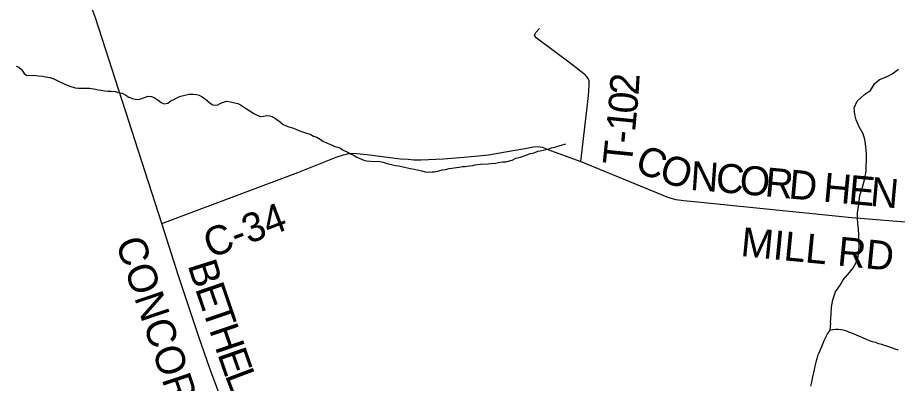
# Model space of a CAD drawing. Extents: x 1310247 to 1664935, y 235267 to 584339.
# Drawn here: x 1519107 to 1528194, y 371649 to 375431 of the extents above; entities that cross this region are included whole.
import ezdxf

# ---------------------------------------------------------------- set-up
doc = ezdxf.new("R2010")
doc.units = 0
for name, color, linetype in [('GM_X_County_Road', 7, 'Continuous'), ('GM_X_County_Road_Text', 7, 'Continuous'), ('GM_X_Minor_River', 7, 'Continuous'), ('GM_X_Township_Road', 7, 'Continuous'), ('GM_X_Township_Road_Text', 7, 'Continuous')]:
    doc.layers.add(name, color=color, linetype=linetype)

msp = doc.modelspace()

# ---------------------------------------------------------------- linework, layer by layer
at = {"layer": 'GM_X_County_Road'}
for points in [[(1520950.9, 369307.8), (1521148.5, 369530.6), (1521182.5, 369572.8), (1521202.4, 369604.9), (1521232.3, 369677), (1521511, 370330.4), (1521531.9, 370371.8), (1521537.6, 370407.3), (1521534.2, 370460.4), (1521484.9, 370608.2), (1521353.1, 371089.2), (1521296.2, 371262.8), (1521156.7, 371627.1), (1521094.1, 371803.6), (1520980.2, 372131), (1520769.6, 372762.9), (1520598.8, 373303.7), (1519912.8, 375427.2), (1519798.9, 375734.6), (1519750.5, 375828.6), (1519640.9, 375998.9), (1519534.7, 376154.7)], [(1520598.8, 373303.7), (1522000.7, 373829.9), (1522224.5, 373918.5), (1522396.4, 373987), (1522472.3, 374011.2), (1522514.3, 374021.3), (1522546.3, 374029.4), (1522610.3, 374027.5), (1522714.3, 374015.7), (1523060.3, 373972.4), (1523140.3, 373966.6), (1523200.3, 373960.7), (1523272.2, 373958.9), (1523506.2, 373971.4), (1523756.1, 373990), (1523970, 374012.5), (1524087.9, 374032.8), (1524383.8, 374083.5), (1524435.8, 374093.6), (1524483.8, 374097.7), (1524525.8, 374089.8), (1524611.8, 374057.9), (1524925.9, 373942.5), (1525770.1, 373595.7), (1525814.1, 373577.8), (1525854.1, 373565.9), (1525904.1, 373549.9), (1525988.1, 373540.1), (1526096.1, 373528.3), (1527723.9, 373363.6), (1529077.9, 373254.4)]]:
    msp.add_lwpolyline(points, dxfattribs=at)
at = {"layer": 'GM_X_Minor_River'}
for points in [[(1519091.3, 374928.8), (1519119.2, 374920), (1519146.6, 374893), (1519175.7, 374854), (1519201.3, 374831.1), (1519233.5, 374834.2), (1519295.9, 374832.4), (1519321.9, 374829.6), (1519366, 374824.3), (1519394.1, 374819.5), (1519444.2, 374812), (1519470, 374801.2), (1519495.9, 374792.4), (1519537.5, 374769.1), (1519587.2, 374745.5), (1519646.9, 374721.7), (1519702.7, 374704), (1519736.8, 374701), (1519773.1, 374701.9), (1519849.5, 374699.7), (1519911.6, 374689.9), (1519939.6, 374685), (1519971.7, 374680.1), (1520007.7, 374675), (1520039.8, 374672.1), (1520070, 374671.2), (1520114.1, 374665.9), (1520150.1, 374656.8), (1520188.1, 374649.7), (1520223.8, 374630.5), (1520257.4, 374609.5), (1520293.2, 374594.3), (1520323.2, 374587.4), (1520353.3, 374584.6), (1520381.6, 374589.8), (1520408.1, 374603.1), (1520454.8, 374617.8), (1520488.9, 374614.8), (1520518.8, 374603.9), (1520560.4, 374578.5), (1520591.8, 374551.5), (1520621.7, 374540.6), (1520660.1, 374547.5), (1520688.9, 374570.8), (1520727.6, 374587.8), (1520766.4, 374608.8), (1520792.8, 374618.1), (1520821.2, 374625.3), (1520847.6, 374632.6), (1520875.9, 374639.8), (1520922.2, 374638.5), (1520954.3, 374635.5), (1520982.3, 374628.7), (1521008, 374613.8), (1521043.6, 374592.7), (1521069.2, 374571.8)], [(1527503.8, 372274.3), (1527511.3, 372369), (1527514.6, 372439.1), (1527528, 372513.1), (1527555.6, 372594.8), (1527601, 372666.2), (1527634.1, 372719.8), (1527679.2, 372771.1), (1527732.6, 372838.3), (1527772, 372905.8), (1527787, 372957.7), (1527796.1, 373015.7), (1527799.2, 373075.8), (1527796.2, 373128), (1527795.2, 373186.1), (1527792.3, 373242.4), (1527785.4, 373302.6), (1527782.4, 373358.8), (1527783.4, 373413), (1527790.7, 373477), (1527797.7, 373529), (1527806.9, 373593), (1527834.5, 373678.8), (1527854, 373752.6), (1527869.7, 373842.6), (1527872.6, 373892.6), (1527875.9, 373958.8), (1527873, 374021), (1527866.5, 374099.3), (1527855.8, 374171.7), (1527838.8, 374230.1), (1527798.1, 374303), (1527769.4, 374375.7), (1527754.4, 374430.1), (1527745.6, 374498.5), (1527779, 374568.1), (1527852.4, 374634.9), (1527915.4, 374677.9), (1527958.8, 374745.4), (1528009.8, 374792.6), (1528086.5, 374821.3), (1528141.2, 374850.4), (1528206.2, 374897.4)], [(1521069.2, 374571.8), (1521096.6, 374544.9), (1521122.4, 374530.1), (1521168.6, 374526.7), (1521205.4, 374547.8), (1521233.7, 374555), (1521268.2, 374566.1), (1521306.3, 374560.9), (1521334.3, 374554.1), (1521380.3, 374542.7), (1521410, 374527.8), (1521461.4, 374494.1), (1521499, 374470.9), (1521554.4, 374437.1), (1521588.1, 374420), (1521616, 374409.2), (1521646.2, 374412.3), (1521682.6, 374417.3), (1521710.7, 374416.5), (1521736.7, 374409.7), (1521772.3, 374388.5), (1521823.6, 374350.9), (1521851.1, 374325.9), (1521898.8, 374306.5), (1521932.6, 374293.4), (1521958.6, 374286.6), (1521988.5, 374275.7), (1522030.2, 374256.4), (1522060.1, 374247.5), (1522135.9, 374223.1), (1522163.6, 374206.2), (1522197.4, 374193.2), (1522231.1, 374174.1), (1522260.8, 374155.2), (1522290.5, 374138.2), (1522356.1, 374112.2), (1522383.9, 374099.3), (1522411.9, 374092.5), (1522443.8, 374079.5), (1522471.4, 374060.6), (1522511.2, 374043.3), (1522552.8, 374020), (1522578.6, 374009.2), (1522604.3, 373992.4), (1522636.1, 373979.4), (1522681.8, 373957.9), (1522709.8, 373951.1), (1522751.9, 373945.8), (1522848.4, 373943), (1522884.4, 373936), (1522920.3, 373922.9), (1522968.2, 373911.4), (1523010.2, 373902.1), (1523042.3, 373897.2), (1523076.3, 373892.2), (1523104.3, 373885.3), (1523134.3, 373878.4), (1523166.2, 373869.5), (1523202.3, 373862.4), (1523234.3, 373857.4), (1523282.3, 373846), (1523316.2, 373835), (1523354.3, 373831.8), (1523388.6, 373834.9), (1523414.8, 373838.1), (1523459.4, 373846.9), (1523491.8, 373856), (1523526.1, 373861), (1523564.6, 373870), (1523592.9, 373873.2), (1523639.3, 373879.9), (1523667.6, 373883.1), (1523700, 373890.2), (1523730.2, 373893.3), (1523770.7, 373900.2), (1523805, 373903.2), (1523831.3, 373910.5), (1523857.6, 373913.8), (1523889.8, 373914.8), (1523966.4, 373920.7), (1523998.7, 373923.8), (1524043, 373926.5), (1524073.3, 373931.6), (1524119.8, 373938.3), (1524150.1, 373941.5), (1524216.9, 373957.6), (1524253.7, 373976.7), (1524302.2, 373987.3), (1524361.2, 374007.8), (1524399.9, 374024.7), (1524442.4, 374033.5), (1524479, 374048.6), (1524505.3, 374053.8), (1524566, 374068.2), (1524594.4, 374075.4), (1524622.8, 374084.6), (1524657.2, 374091.7), (1524685.7, 374100.9), (1524726.2, 374111.8), (1524771, 374126.5)], [(1527503.8, 372274.3), (1527497.7, 372199.2)], [(1528204.2, 371991.7), (1528172.3, 372002.7), (1528144.4, 372013.6), (1528096.6, 372031), (1528060.7, 372042.1), (1528032.8, 372053), (1528002.9, 372059.9), (1527969, 372070.9), (1527937, 372079.9), (1527907.1, 372090.8), (1527875.3, 372101.8), (1527835.5, 372119), (1527801.7, 372134.1), (1527764, 372151.3), (1527724.2, 372168.5), (1527698.3, 372177.3), (1527672.5, 372190.1), (1527646.5, 372194.9), (1527614.5, 372201.9), (1527582.4, 372206.8), (1527556.3, 372207.6), (1527528, 372204.4), (1527497.7, 372199.2), (1527470.6, 372163.8), (1527447.2, 372118.2), (1527434.3, 372088.5), (1527423.4, 372060.6), (1527408.4, 372026.9), (1527397.5, 371997), (1527382.5, 371963.3), (1527369.6, 371933.5), (1527360.7, 371903.6), (1527351.7, 371867.6), (1527340.5, 371827.7), (1527333.5, 371793.7), (1527326.6, 371761.8), (1527315.3, 371717.8), (1527305.7, 371661.8), (1527296.5, 371619.8)]]:
    msp.add_lwpolyline(points, dxfattribs=at)
at = {"layer": 'GM_X_Township_Road'}
msp.add_lwpolyline([(1524925.9, 373942.5), (1525003, 374621.8), (1525010.8, 374734), (1525008.8, 374778.1), (1524998.7, 374802.1), (1524972.7, 374836.1), (1524828.6, 374947.9), (1524462.3, 375221.6), (1524446.3, 375249.6), (1524458.2, 375277.7), (1524498.2, 375319.9)], dxfattribs=at)

# ---------------------------------------------------------------- texts
at = {"layer": 'GM_X_County_Road_Text'}
for s, rotation, p in [('C', 337.09763, (1525465.7, 373852.1)), ('O', 342.09363, (1525719.4, 373746.2)), ('N', 355.82991, (1526047.5, 373650)), ('C', 354.79002, (1526309.4, 373631)), ('O', 354.79288, (1526554.8, 373608.6)), ('R', 354.79426, (1526817.7, 373584.6)), ('D', 354.79106, (1527063.1, 373562.3)), ('H', 354.79106, (1527418, 373529.9)), ('E', 354.78992, (1527680.9, 373506)), ('N', 354.79662, (1527904.4, 373485.5)), ('C-34', 20.71648, (1521098.1, 372939.1)), ('MILL RD', 354.42605, (1526567.9, 372966.5)), ('CONCORD RD', 288.62598, (1520116.9, 373108.8)), ('B', 287.54379, (1520861.7, 372872.2)), ('E', 288.80951, (1520938.2, 372630.5)), ('T', 288.82901, (1521010.6, 372418)), ('H', 288.83632, (1521083, 372205.5)), ('E', 289.18562, (1521168.9, 371953.8)), ('L', 290.66625, (1521245.5, 371734.1))]:
    msp.add_text(s, height=300, rotation=rotation, dxfattribs=at).set_placement(p)
at = {"layer": 'GM_X_Township_Road_Text'}
for s, rotation, p in [('2', 86.74041, (1525520.1, 374624.3)), ('0', 84.64384, (1525502, 374428.4)), ('1', 84.36052, (1525483.6, 374242.9)), ('-', 84.27912, (1525471.3, 374119.8)), ('T', 84.25613, (1525448.8, 373896.4))]:
    msp.add_text(s, height=300, rotation=rotation, dxfattribs=at).set_placement(p)

doc.saveas('drawing.dxf')
